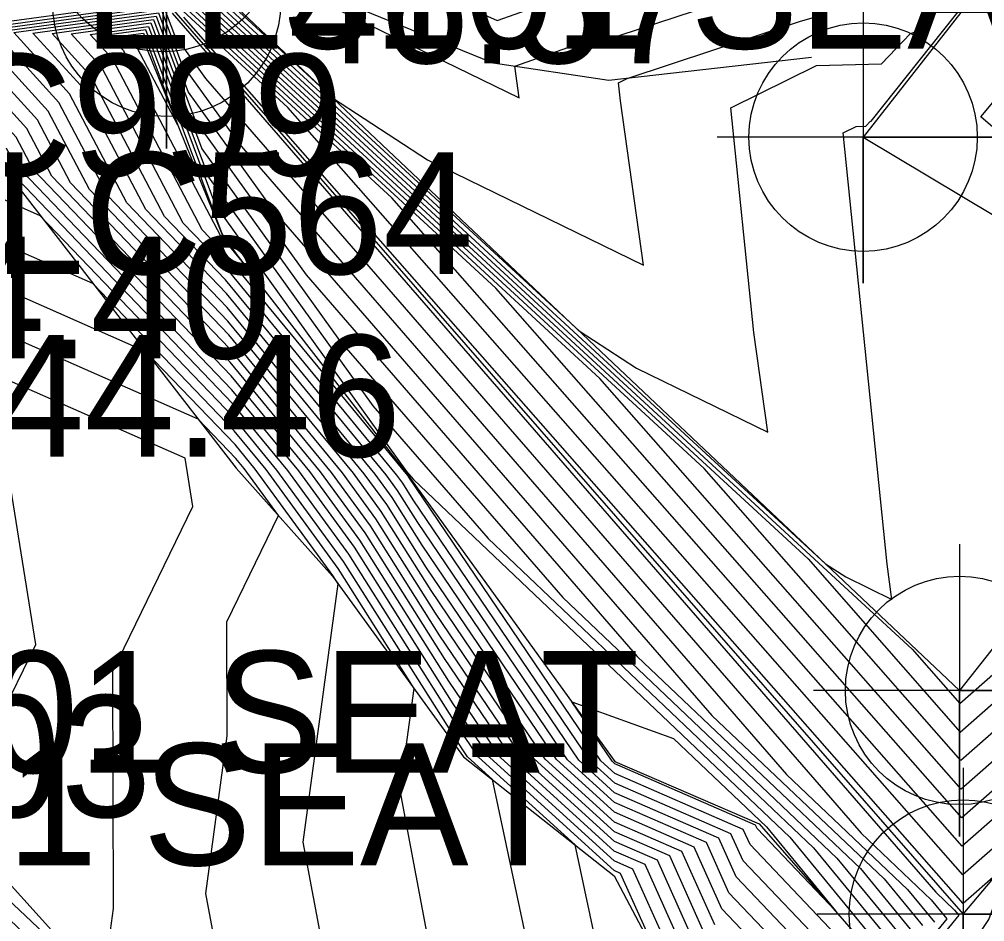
# Model space of a CAD drawing. Extents: x 2188792 to 2191981, y 386090 to 389710.
# Drawn here: x 2190402.74 to 2190422.56, y 387935.42 to 387953.95 of the extents above; entities that cross this region are included whole.
import ezdxf

# ---------------------------------------------------------------- set-up
doc = ezdxf.new("R2010")
doc.units = 0
for name, color, linetype in [('DTM Contours Major', 7, 'Continuous'), ('DTM Contours Minor', 7, 'Continuous'), ('Exist DTM Breakline', 7, 'Continuous'), ('Exist DTM Breakline Cogo Point CELL', 7, 'Continuous'), ('Exist DTM Breakline Underwater', 7, 'Continuous'), ('Exist DTM Breakline Underwater Cogo Elevation', 7, 'Continuous'), ('Exist DTM Breakline Underwater Cogo Point CELL', 7, 'Continuous'), ('Exist DTM Regular Point Underwater Cogo Elevation', 7, 'Continuous'), ('Exist DTM Regular Point Underwater Cogo Number', 7, 'Continuous'), ('Exist Structure Major Bridge Seam Cogo Comment', 7, 'Continuous'), ('Exist Structure Major Deck Tunnel Box Culvert Cogo Comment', 7, 'Continuous'), ('PH Exist DTM Breakline', 7, 'Continuous')]:
    doc.layers.add(name, color=color, linetype=linetype)

msp = doc.modelspace()

# ---------------------------------------------------------------- linework, layer by layer
at = {"layer": 'DTM Contours Major'}
for points in [[(2190405.716, 387955.176), (2190421.071, 387941.017), (2190422.049, 387939.905), (2190423.289, 387940.993), (2190427.707, 387947.018), (2190427.266, 387947.824), (2190422.481, 387951.95), (2190429.043, 387959.796)], [(2190407.809, 387956.059), (2190412.551, 387953.926), (2190414.382, 387954.575)], [(2190415.973, 387934.44), (2190415.087, 387936.416), (2190414.954, 387936.473), (2190412.399, 387938.792), (2190411.649, 387939.9), (2190409.62, 387943.112), (2190408.479, 387944.677), (2190407.104, 387946.345), (2190402.637, 387951.002), (2190402.453, 387951.352), (2190400.499, 387953.496), (2190400.287, 387953.652), (2190399.214, 387954.718)], [(2190426.706, 387941.017), (2190422.099, 387936.972), (2190410.389, 387950.286), (2190405.75, 387954.563)], [(2190417.023, 387935.358), (2190416.345, 387936.867), (2190414.96, 387937.471), (2190413.54, 387938.759), (2190411.194, 387942.225), (2190410.173, 387943.842), (2190409.599, 387944.629), (2190407.023, 387947.754), (2190404.565, 387950.316), (2190403.553, 387952.243), (2190402.24, 387953.683), (2190405.652, 387954.149), (2190406.068, 387953.038), (2190407.252, 387951.389), (2190418.493, 387938.449), (2190420.977, 387936.088), (2190421.531, 387935.415)], [(2190410.718, 387944.581), (2190406.942, 387949.162), (2190406.494, 387949.63), (2190404.654, 387953.134), (2190404.192, 387953.64), (2190405.391, 387953.804), (2190406.768, 387950.126), (2190410.688, 387944.668), (2190410.833, 387944.501), (2190418.562, 387937.158), (2190420.284, 387935.062), (2190420.092, 387934.827), (2190419.123, 387931.987), (2190418.894, 387931.575), (2190418.977, 387931.979), (2190418.967, 387932.059), (2190419.752, 387934.897), (2190417.744, 387937.007), (2190417.604, 387937.319), (2190414.965, 387938.468), (2190414.682, 387938.725), (2190410.739, 387944.55), (2190410.726, 387944.571), (2190410.718, 387944.581)], [(2190389.655, 387936.926), (2190393.104, 387939.05), (2190394.171, 387940.252), (2190394.203, 387940.261), (2190397.158, 387939.904), (2190399.662, 387938.322), (2190400.187, 387937.69), (2190403.557, 387934.508), (2190404.041, 387934.165), (2190404.438, 387933.976), (2190407.148, 387932.931), (2190406.569, 387936.001), (2190407.01, 387939.241), (2190407.002, 387941.58), (2190408.063, 387943.76), (2190407.359, 387944.725), (2190407.185, 387944.936), (2190406.414, 387945.74), (2190400.736, 387948.238), (2190399.304, 387949.511), (2190398.269, 387950.275), (2190395.653, 387952.874), (2190384.937, 387944.489)]]:
    msp.add_lwpolyline(points, dxfattribs=at)
at = {"layer": 'DTM Contours Minor'}
for points in [[(2190405.723, 387955.054), (2190418.934, 387942.871), (2190422.059, 387939.318), (2190426.016, 387942.792), (2190428.861, 387946.672), (2190425.942, 387952.008), (2190425.416, 387952.462), (2190426.137, 387953.324), (2190440.891, 387974.42)], [(2190405.703, 387955.422), (2190414.234, 387947.555), (2190415.415, 387946.785), (2190418.106, 387945.471), (2190417.819, 387947.519), (2190417.351, 387952.133), (2190419.108, 387953.003), (2190420.441, 387953.038), (2190421.039, 387953.655), (2190421.177, 387953.704), (2190431.258, 387966.392)], [(2190405.709, 387955.299), (2190419.293, 387942.773), (2190419.709, 387942.502), (2190420.657, 387942.039), (2190420.556, 387942.761), (2190419.658, 387951.62), (2190419.921, 387951.75), (2190420.121, 387951.756), (2190420.211, 387951.848), (2190420.232, 387951.855), (2190426.623, 387959.899)], [(2190414.767, 387934.113), (2190414.152, 387937), (2190412.171, 387938.799), (2190411.74, 387939.435), (2190409.509, 387942.967), (2190408.255, 387944.687), (2190407.12, 387946.063), (2190402.251, 387951.14), (2190402.233, 387951.174), (2190402.039, 387951.386), (2190399.883, 387952.977), (2190393.802, 387959.019)], [(2190414.37, 387929.328), (2190412.453, 387938.342), (2190411.942, 387938.806), (2190411.831, 387938.97), (2190409.399, 387942.821), (2190408.031, 387944.696), (2190407.136, 387945.781), (2190403.171, 387949.916), (2190401.872, 387950.487), (2190401.544, 387950.779), (2190399.48, 387952.301), (2190394.265, 387957.483)], [(2190432.498, 387956.042), (2190431.401, 387953.878), (2190430.825, 387952.122), (2190429.673, 387950.016), (2190431.208, 387946.14), (2190430.588, 387944.869), (2190430.576, 387945.605), (2190422.079, 387938.145), (2190414.662, 387946.578), (2190405.737, 387954.809)], [(2190412.027, 387930.337), (2190410.56, 387938.118), (2190410.845, 387940.21), (2190409.288, 387942.675), (2190407.807, 387944.706), (2190407.152, 387945.5), (2190404.252, 387948.524), (2190401.493, 387949.737), (2190400.797, 387950.356), (2190399.076, 387951.626), (2190394.727, 387955.946)], [(2190405.696, 387955.544), (2190409.174, 387952.336), (2190411.121, 387951.067), (2190415.555, 387948.903), (2190415.082, 387952.277), (2190415.044, 387952.645), (2190415.222, 387952.733), (2190418.781, 387953.908), (2190419.097, 387954.002)], [(2190406.828, 387955.35), (2190413.004, 387952.335), (2190412.913, 387952.984), (2190414.624, 387953.59), (2190415.055, 387953.615), (2190418.526, 387954.76)], [(2190416.445, 387934.038), (2190415.338, 387936.506), (2190414.955, 387936.673), (2190412.627, 387938.785), (2190411.558, 387940.365), (2190409.73, 387943.258), (2190408.703, 387944.667), (2190407.088, 387946.627), (2190403.022, 387950.865), (2190402.673, 387951.531), (2190400.679, 387953.718), (2190402.107, 387953.913), (2190400.789, 387954.838)], [(2190428.917, 387954.168), (2190428.405, 387953.157), (2190428.135, 387952.337), (2190427.597, 387951.353), (2190428.468, 387949.154), (2190430.016, 387946.325), (2190428.744, 387944.592), (2190422.069, 387938.731), (2190416.798, 387944.725), (2190405.73, 387954.931)], [(2190434.398, 387954.599), (2190433.515, 387951.907), (2190431.749, 387948.679), (2190432.561, 387946.628), (2190429.602, 387940.562), (2190429.128, 387939.725), (2190429.093, 387939.631), (2190429.074, 387939.596), (2190429.054, 387939.579), (2190429.039, 387939.566), (2190428.461, 387938.828), (2190428.702, 387939.494), (2190428.641, 387943.311), (2190422.089, 387937.558), (2190412.525, 387948.432), (2190405.743, 387954.686)], [(2190424.771, 387938.723), (2190422.109, 387936.385), (2190408.253, 387952.14), (2190405.757, 387954.441)], [(2190391.931, 387937.304), (2190394.289, 387939.959), (2190394.393, 387939.989), (2190397.124, 387939.659), (2190399.439, 387938.197), (2190400.147, 387937.343), (2190403.242, 387934.421), (2190404.099, 387933.814), (2190404.798, 387933.481), (2190409.587, 387931.634), (2190408.565, 387937.059), (2190409.286, 387942.357), (2190409.177, 387942.529), (2190407.583, 387944.715), (2190407.169, 387945.218), (2190405.333, 387947.132), (2190401.114, 387948.988), (2190400.051, 387949.934), (2190398.672, 387950.951), (2190395.19, 387954.41), (2190386.881, 387947.909)], [(2190416.734, 387934.698), (2190415.842, 387936.687), (2190414.957, 387937.072), (2190413.084, 387938.772), (2190411.376, 387941.295), (2190409.952, 387943.55), (2190409.151, 387944.648), (2190407.055, 387947.19), (2190403.794, 387950.591), (2190403.113, 387951.887), (2190401.46, 387953.701), (2190405.756, 387954.287)], [(2190416.59, 387934.368), (2190415.59, 387936.596), (2190414.956, 387936.872), (2190412.856, 387938.779), (2190411.467, 387940.83), (2190409.841, 387943.404), (2190408.927, 387944.658), (2190407.071, 387946.908), (2190403.408, 387950.728), (2190402.893, 387951.709), (2190401.069, 387953.709), (2190404.1, 387954.123)], [(2190416.878, 387935.028), (2190416.094, 387936.777), (2190414.959, 387937.271), (2190413.312, 387938.765), (2190411.285, 387941.76), (2190410.062, 387943.696), (2190409.375, 387944.639), (2190407.039, 387947.472), (2190404.18, 387950.453), (2190403.333, 387952.065), (2190401.85, 387953.692), (2190405.704, 387954.218), (2190405.928, 387953.62), (2190406.565, 387952.733), (2190420.025, 387937.239), (2190421.461, 387935.875), (2190421.781, 387935.485), (2190420.293, 387933.664)], [(2190418.356, 387934.437), (2190417.167, 387935.687), (2190416.597, 387936.957), (2190414.961, 387937.67), (2190413.769, 387938.752), (2190411.103, 387942.69), (2190410.283, 387943.988), (2190409.822, 387944.619), (2190407.007, 387948.035), (2190404.951, 387950.179), (2190403.774, 387952.421), (2190402.631, 387953.675), (2190405.6, 387954.08), (2190406.208, 387952.455), (2190407.94, 387950.045), (2190416.961, 387939.66), (2190420.494, 387936.302), (2190421.282, 387935.344)], [(2190405.878, 387954.077), (2190421.557, 387936.029), (2190421.944, 387935.661), (2190422.03, 387935.556), (2190420.327, 387933.471), (2190419.824, 387931.998), (2190418.991, 387930.499), (2190421.159, 387928.75), (2190422.771, 387930.969), (2190422.299, 387934.943), (2190422.647, 387935.469), (2190422.843, 387936.01), (2190422.836, 387936.428), (2190422.118, 387935.798), (2190406.116, 387953.993)], [(2190410.046, 387944.61), (2190406.991, 387948.317), (2190405.337, 387950.042), (2190403.994, 387952.6), (2190403.021, 387953.666), (2190405.548, 387954.011), (2190406.348, 387951.873), (2190408.627, 387948.701), (2190415.429, 387940.87), (2190420.011, 387936.516), (2190421.032, 387935.274)], [(2190410.27, 387944.6), (2190406.974, 387948.599), (2190405.722, 387949.904), (2190404.214, 387952.778), (2190403.412, 387953.657), (2190405.496, 387953.942), (2190406.488, 387951.291), (2190409.314, 387947.356), (2190413.897, 387942.081), (2190419.528, 387936.73), (2190420.783, 387935.203), (2190420.159, 387934.439), (2190419.323, 387931.99), (2190418.009, 387929.625), (2190418.487, 387931.946), (2190418.429, 387932.408), (2190419.054, 387934.667), (2190417.455, 387936.347), (2190417.101, 387937.138), (2190414.963, 387938.069), (2190414.225, 387938.738), (2190410.921, 387943.62), (2190410.505, 387944.279), (2190410.27, 387944.6)], [(2190410.494, 387944.591), (2190406.958, 387948.881), (2190406.108, 387949.767), (2190404.434, 387952.956), (2190403.802, 387953.649), (2190405.444, 387953.873), (2190406.628, 387950.708), (2190410.001, 387946.012), (2190412.365, 387943.291), (2190419.045, 387936.944), (2190420.534, 387935.133), (2190420.126, 387934.633), (2190419.223, 387931.988), (2190418.451, 387930.6), (2190418.732, 387931.962), (2190418.698, 387932.234), (2190419.403, 387934.782), (2190417.6, 387936.677), (2190417.352, 387937.228), (2190414.964, 387938.268), (2190414.454, 387938.732), (2190410.83, 387944.085), (2190410.615, 387944.425), (2190410.494, 387944.591)], [(2190406.926, 387949.444), (2190407.342, 387948.939), (2190406.908, 387949.544), (2190405.339, 387953.735), (2190404.583, 387953.631), (2190404.874, 387953.312), (2190406.879, 387949.493), (2190406.926, 387949.444)], [(2190405.094, 387953.49), (2190404.973, 387953.623), (2190405.287, 387953.666), (2190405.995, 387951.775), (2190405.094, 387953.49)], [(2190390.717, 387939.129), (2190394.736, 387942.043), (2190394.778, 387940.441), (2190397.193, 387940.149), (2190399.886, 387938.447), (2190400.227, 387938.036), (2190403.871, 387934.595), (2190403.984, 387934.515), (2190404.077, 387934.471), (2190404.708, 387934.228), (2190404.573, 387934.943), (2190404.676, 387935.698), (2190404.659, 387940.566), (2190406.306, 387943.95), (2190406.149, 387944.94), (2190400.357, 387947.488), (2190398.557, 387949.089), (2190397.865, 387949.6), (2190396.116, 387951.337), (2190382.993, 387941.069)], [(2190384.423, 387936.802), (2190395.882, 387945.111), (2190396.002, 387940.542), (2190397.227, 387940.394), (2190400.109, 387938.572), (2190400.267, 387938.382), (2190402.327, 387936.438), (2190402.316, 387939.552), (2190403.078, 387941.117), (2190402.35, 387945.695), (2190399.979, 387946.738), (2190397.811, 387948.667), (2190397.461, 387948.924), (2190396.579, 387949.801), (2190381.048, 387937.649)], [(2190418.705, 387934.552), (2190417.311, 387936.017), (2190416.849, 387937.048), (2190414.962, 387937.869), (2190413.997, 387938.745), (2190411.012, 387943.155), (2190410.394, 387944.133), (2190410.046, 387944.61)], [(2190414.91, 387938.718), (2190414.083, 387939.94), (2190416.17, 387939.184), (2190418.078, 387937.372), (2190419.496, 387935.647), (2190417.888, 387937.336), (2190417.856, 387937.409), (2190414.966, 387938.667), (2190414.91, 387938.718)]]:
    msp.add_lwpolyline(points, dxfattribs=at)
at = {"layer": 'Exist DTM Breakline'}
msp.add_lwpolyline([(2190531.414, 387983.348), (2190523.321, 387982.244), (2190518.205, 387990.72), (2190532.706, 388005.307), (2190545.06, 388009.51), (2190544.98, 388025.171), (2190553.65, 388044.533), (2190565.286, 388076.436), (2190564.881, 388091.069), (2190553.516, 388090.538), (2190520.701, 388063.835), (2190493.776, 388044.778), (2190468.123, 388022.077), (2190450.903, 387990.888), (2190420.065, 387951.529), (2190427.502, 387947.08), (2190422.045, 387940.172), (2190405.691, 387955.628), (2190413.085, 387959.873)], dxfattribs=at)
at = {"layer": 'Exist DTM Breakline Cogo Point CELL'}
for points in [[(2190405.691, 387958.628), (2190405.691, 387952.628), (2190405.691, 387955.628), (2190408.691, 387955.628), (2190402.691, 387955.628)], [(2190420.065, 387954.529), (2190420.065, 387948.529), (2190420.065, 387951.529), (2190423.065, 387951.529), (2190417.065, 387951.529)], [(2190422.045, 387943.172), (2190422.045, 387937.172), (2190422.045, 387940.172), (2190425.045, 387940.172), (2190419.045, 387940.172)]]:
    msp.add_lwpolyline(points, dxfattribs=at)
for centre in [(2190405.691, 387955.628), (2190420.065, 387951.529), (2190422.045, 387940.172)]:
    msp.add_circle(centre, 2.344, dxfattribs=at)
at = {"layer": 'Exist DTM Breakline Underwater'}
msp.add_lwpolyline([(2190403.852, 387962.269), (2190405.765, 387954.298), (2190422.122, 387935.582), (2190430.948, 387946.046), (2190425.778, 387952.525), (2190453.048, 387989.538), (2190475.467, 388021.684), (2190500.611, 388042.284), (2190524.98, 388062.012), (2190552.315, 388088.059), (2190559.067, 388087.393), (2190562.19, 388079.996), (2190548.779, 388046.325), (2190540.282, 388024.168), (2190543.79, 388012.849), (2190529.646, 388006.42), (2190516.3, 387989.822), (2190521.271, 387977.367), (2190531.94, 387980.069)], dxfattribs=at)
at = {"layer": 'Exist DTM Breakline Underwater Cogo Point CELL'}
for points in [[(2190405.765, 387957.298), (2190405.765, 387951.298), (2190405.765, 387954.298), (2190408.765, 387954.298), (2190402.765, 387954.298)], [(2190422.122, 387938.582), (2190422.122, 387932.582), (2190422.122, 387935.582), (2190425.122, 387935.582), (2190419.122, 387935.582)]]:
    msp.add_lwpolyline(points, dxfattribs=at)
for centre in [(2190405.765, 387954.298), (2190422.122, 387935.582)]:
    msp.add_circle(centre, 2.344, dxfattribs=at)
at = {"layer": 'PH Exist DTM Breakline'}
for points in [[(2190419.002, 387953.166), (2190414.844, 387952.69), (2190412.472, 387953.051), (2190406.828, 387955.35)], [(2190400.331, 387953.726), (2190402.209, 387951.155), (2190407.196, 387944.732), (2190409.169, 387942.518), (2190411.863, 387938.808), (2190414.954, 387936.368), (2190416.328, 387933.769), (2190416.433, 387931.807), (2190415.532, 387930.269), (2190414.351, 387929.102)], [(2190405.25, 387953.617), (2190406.924, 387949.477), (2190410.733, 387944.58), (2190414.967, 387938.716), (2190417.932, 387937.436), (2190420.062, 387934.999), (2190419.081, 387931.986), (2190417.96, 387929.518), (2190415.717, 387927.809), (2190413.666, 387927.294), (2190410.716, 387927.696), (2190408.475, 387928.441), (2190404.599, 387930.743), (2190399.694, 387933.44), (2190396.705, 387936.665), (2190395.755, 387936.322), (2190395.616, 387934.894), (2190397.112, 387933.882), (2190398.819, 387932.652), (2190399.035, 387932.622)], [(2190414.351, 387929.102), (2190403.967, 387934.622), (2190400.302, 387938.68), (2190397.262, 387940.646), (2190394.116, 387940.386), (2190391.805, 387937.336), (2190392.248, 387934.717), (2190394.041, 387932.937), (2190400.56, 387929.613), (2190405.062, 387927.192), (2190407.981, 387924.12), (2190411.426, 387920.865), (2190412.146, 387918.649), (2190412.072, 387917.601), (2190410.569, 387914.478), (2190409.097, 387912.052), (2190407.157, 387907.788), (2190406.505, 387905.184), (2190405.325, 387898.816), (2190402.894, 387894.9), (2190400.449, 387892.102), (2190399.472, 387888.556), (2190401.91, 387881.874)]]:
    msp.add_lwpolyline(points, dxfattribs=at)

# ---------------------------------------------------------------- texts
at = {"layer": 'Exist DTM Breakline Underwater Cogo Elevation'}
msp.add_text('46.57', height=2.5, dxfattribs=at).set_placement((2190408.265, 387953.048))
at = {"layer": 'Exist DTM Regular Point Underwater Cogo Elevation'}
for s, p in [('44.40', (2190399.55, 387946.986)), ('44.46', (2190402.216, 387944.968))]:
    msp.add_text(s, height=2.5, dxfattribs=at).set_placement(p)
at = {"layer": 'Exist DTM Regular Point Underwater Cogo Number'}
for s, p in [('LC999', (2190399.55, 387950.736)), ('LC564', (2190402.216, 387948.718))]:
    msp.add_text(s, height=2.5, dxfattribs=at).set_placement(p)
at = {"layer": 'Exist Structure Major Bridge Seam Cogo Comment'}
msp.add_text('*BL3103', height=2.5, dxfattribs=at).set_placement((2190392.625, 387937.572))
at = {"layer": 'Exist Structure Major Deck Tunnel Box Culvert Cogo Comment'}
for s, p in [('*EL3101 SEAT', (2190402.756, 387953.349)), ('*BL3101 SEAT', (2190392.986, 387938.481)), ('*EL3101 SEAT', (2190391.52, 387936.584))]:
    msp.add_text(s, height=2.5, dxfattribs=at).set_placement(p)

doc.saveas('drawing.dxf')
